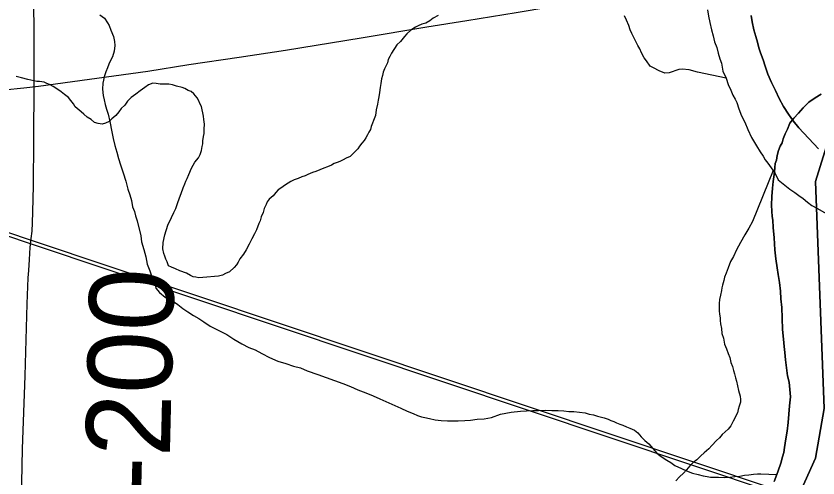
# Model space of a CAD drawing. Extents: x 2.4 to 73.1, y 4.5 to 25.6.
# Drawn here: x 46.2225 to 46.4925, y 22.6185 to 22.774 of the extents above; entities that cross this region are included whole.
import ezdxf

# ---------------------------------------------------------------- set-up
doc = ezdxf.new("R2010")
doc.units = 0
for name, color, linetype in [('GM_X_Interchange_Ramps', 7, 'Continuous'), ('GM_X_Major_River', 7, 'Continuous'), ('GM_X_Minor_River', 7, 'Continuous'), ('GM_X_Rail_Line', 7, 'Continuous'), ('GM_X_Township_Road', 7, 'Continuous'), ('GM_X_Township_Road_Text', 7, 'Continuous')]:
    doc.layers.add(name, color=color, linetype=linetype)

msp = doc.modelspace()

# ---------------------------------------------------------------- linework, layer by layer
at = {"layer": 'GM_X_Interchange_Ramps'}
for points in [[(46.09701, 23.11385), (46.09112, 22.7349), (46.09033, 22.56691), (46.11296, 22.58647), (46.14284, 22.60029), (46.17618, 22.6072), (46.2308, 22.60207), (46.27046, 22.59635), (46.31532, 22.582), (46.35672, 22.55903), (46.3895, 22.54928), (46.41192, 22.55044), (46.45387, 22.56886), (46.47799, 22.59475), (46.49176, 22.62522), (46.49462, 22.6419), (46.49169, 22.71835), (46.498, 22.73848)], [(46.498, 22.73848), (46.49169, 22.71835), (46.49462, 22.6419), (46.49176, 22.62522), (46.47799, 22.59475), (46.45387, 22.56886), (46.41192, 22.55044), (46.3895, 22.54928), (46.35672, 22.55903), (46.31532, 22.582), (46.27046, 22.59635), (46.2308, 22.60207), (46.17618, 22.6072), (46.14284, 22.60029), (46.11296, 22.58647), (46.09033, 22.56691), (46.08621, 22.36129), (46.08604, 22.35027), (46.0859, 22.33846), (46.08578, 22.33287), (46.08569, 22.32727), (46.08568, 22.31919)]]:
    msp.add_lwpolyline(points, dxfattribs=at)
at = {"layer": 'GM_X_Major_River'}
for points in [[(46.45534, 22.77607), (46.45567, 22.77398), (46.45619, 22.77187), (46.45669, 22.76939), (46.45721, 22.76729), (46.45773, 22.76538), (46.45845, 22.76346), (46.45897, 22.76155), (46.45949, 22.75964), (46.46002, 22.75811)], [(46.45534, 22.77607), (46.45567, 22.77398), (46.45619, 22.77187), (46.45669, 22.76939), (46.45721, 22.76729), (46.45773, 22.76538), (46.45845, 22.76346), (46.45897, 22.76155), (46.45949, 22.75964), (46.46002, 22.75811)], [(46.49273, 22.72936), (46.48607, 22.73636), (46.48423, 22.73869), (46.48258, 22.74101), (46.48093, 22.74352), (46.47948, 22.74622), (46.47821, 22.74891), (46.47695, 22.7516), (46.47569, 22.75448), (46.47481, 22.75716), (46.4741, 22.75927), (46.47321, 22.76157), (46.47269, 22.76329), (46.47216, 22.7652), (46.47164, 22.76712), (46.47094, 22.76941), (46.47044, 22.77208), (46.47011, 22.77418)], [(46.47011, 22.77418), (46.47044, 22.77208), (46.47094, 22.76941), (46.47164, 22.76712), (46.47216, 22.7652), (46.47269, 22.76329), (46.47321, 22.76157), (46.4741, 22.75927), (46.47481, 22.75716), (46.47569, 22.75448), (46.47695, 22.7516), (46.47821, 22.74891), (46.47948, 22.74622), (46.48093, 22.74352), (46.48258, 22.74101), (46.48423, 22.73869), (46.48607, 22.73636), (46.49273, 22.72936)], [(46.46002, 22.75811), (46.46052, 22.75543), (46.46161, 22.75313), (46.46231, 22.75102), (46.46321, 22.7491), (46.46393, 22.74737), (46.46466, 22.74602), (46.4652, 22.74487), (46.46591, 22.74276), (46.4668, 22.74046), (46.46788, 22.73834), (46.46896, 22.73585), (46.47022, 22.73316), (46.47186, 22.73027), (46.47314, 22.72834), (46.47405, 22.72679), (46.47478, 22.72564), (46.4757, 22.72447), (46.47681, 22.72293), (46.47809, 22.721), (46.47917, 22.71888), (46.48141, 22.71711), (46.48308, 22.71574), (46.48476, 22.71456), (46.48607, 22.71358), (46.48756, 22.71259), (46.48905, 22.71141), (46.49054, 22.71023), (46.49242, 22.70924), (46.49822, 22.70586)], [(46.46002, 22.75811), (46.46052, 22.75543), (46.46161, 22.75313), (46.46231, 22.75102), (46.46321, 22.7491), (46.46393, 22.74737), (46.46466, 22.74602), (46.4652, 22.74487), (46.46591, 22.74276), (46.4668, 22.74046), (46.46788, 22.73834), (46.46896, 22.73585), (46.47022, 22.73316), (46.47186, 22.73027), (46.47314, 22.72834), (46.47405, 22.72679), (46.47478, 22.72564), (46.4757, 22.72447), (46.47681, 22.72293), (46.47809, 22.721), (46.47917, 22.71888), (46.48141, 22.71711), (46.48308, 22.71574), (46.48476, 22.71456), (46.48607, 22.71358), (46.48756, 22.71259), (46.48905, 22.71141), (46.49054, 22.71023), (46.49242, 22.70924), (46.49822, 22.70586)], [(46.49359, 22.74775), (46.49166, 22.74647), (46.48953, 22.74501), (46.48759, 22.74315), (46.48602, 22.7413), (46.48446, 22.73963), (46.48309, 22.73795), (46.48227, 22.73589), (46.48148, 22.73439), (46.48087, 22.73269), (46.48045, 22.73137), (46.47985, 22.73025), (46.47925, 22.72875), (46.47882, 22.72705), (46.4786, 22.72554), (46.47819, 22.72441), (46.47797, 22.72308), (46.47793, 22.72156), (46.47769, 22.71986), (46.47747, 22.71835), (46.47722, 22.71608), (46.47696, 22.71323), (46.47689, 22.71039), (46.47703, 22.7083), (46.47717, 22.70658), (46.47733, 22.70525), (46.47746, 22.70278), (46.47775, 22.69935), (46.47803, 22.69536), (46.47833, 22.69231), (46.47883, 22.68926), (46.47915, 22.68697), (46.47965, 22.6843), (46.47996, 22.68145), (46.48009, 22.67878), (46.48039, 22.67593), (46.48049, 22.67232), (46.48059, 22.66852), (46.48089, 22.66528)], [(46.48089, 22.66528), (46.48059, 22.66852), (46.48049, 22.67232), (46.48039, 22.67593), (46.48009, 22.67878), (46.47996, 22.68145), (46.47965, 22.6843), (46.47915, 22.68697), (46.47883, 22.68926), (46.47833, 22.69231), (46.47803, 22.69536), (46.47775, 22.69935), (46.47746, 22.70278), (46.47733, 22.70525), (46.47717, 22.70658), (46.47703, 22.7083), (46.47689, 22.71039), (46.47696, 22.71323), (46.47722, 22.71608), (46.47747, 22.71835), (46.47769, 22.71986), (46.47793, 22.72156), (46.47797, 22.72308), (46.47819, 22.72441), (46.4786, 22.72554), (46.47882, 22.72705), (46.47925, 22.72875), (46.47985, 22.73025), (46.48045, 22.73137), (46.48087, 22.73269), (46.48148, 22.73439), (46.48227, 22.73589), (46.48309, 22.73795), (46.48446, 22.73963), (46.48602, 22.7413), (46.48759, 22.74315), (46.48953, 22.74501), (46.49166, 22.74647), (46.49359, 22.74775)], [(46.48089, 22.66528), (46.4812, 22.6628), (46.48134, 22.66071), (46.48166, 22.65824), (46.48197, 22.65557), (46.48228, 22.6529), (46.4828, 22.6508), (46.48325, 22.64585), (46.48298, 22.64282), (46.48272, 22.63998), (46.48246, 22.63714), (46.4822, 22.63429), (46.48175, 22.63165), (46.4813, 22.62881), (46.48107, 22.62711), (46.48065, 22.6256), (46.48003, 22.62353), (46.4792, 22.62089), (46.47839, 22.61882), (46.47779, 22.61732)], [(46.47779, 22.61732), (46.47839, 22.61882), (46.4792, 22.62089), (46.48003, 22.62353), (46.48065, 22.6256), (46.48107, 22.62711), (46.4813, 22.62881), (46.48175, 22.63165), (46.4822, 22.63429), (46.48246, 22.63714), (46.48272, 22.63998), (46.48298, 22.64282), (46.48325, 22.64585), (46.4828, 22.6508), (46.48228, 22.6529), (46.48197, 22.65557), (46.48166, 22.65824), (46.48134, 22.66071), (46.4812, 22.6628), (46.48089, 22.66528)]]:
    msp.add_lwpolyline(points, dxfattribs=at)
at = {"layer": 'GM_X_Minor_River'}
for points in [[(46.25076, 22.77446), (46.25225, 22.77328), (46.25335, 22.77174), (46.2539, 22.77077), (46.25443, 22.76924), (46.25533, 22.76713), (46.25566, 22.76541), (46.25582, 22.76408), (46.25558, 22.76219), (46.25496, 22.7603), (46.25436, 22.75899), (46.25376, 22.75786), (46.25335, 22.75655), (46.25275, 22.75523), (46.25214, 22.75354), (46.25192, 22.7524), (46.2517, 22.75146), (46.25165, 22.74937), (46.25179, 22.74728), (46.25213, 22.74575), (46.25247, 22.74422), (46.253, 22.74269), (46.25353, 22.74097), (46.25404, 22.73849), (46.25471, 22.73505), (46.25522, 22.73276), (46.25574, 22.73047), (46.25644, 22.72817), (46.25696, 22.72607), (46.25766, 22.72396), (46.25855, 22.72128), (46.25942, 22.71841), (46.26012, 22.71574), (46.26083, 22.71382), (46.26135, 22.71191), (46.26168, 22.70981), (46.2624, 22.70827), (46.26274, 22.70674), (46.26327, 22.70502), (46.26447, 22.70005), (46.2648, 22.69796), (46.2655, 22.69547), (46.26619, 22.69299), (46.2667, 22.6905), (46.26759, 22.6882), (46.2683, 22.6859), (46.26883, 22.68456), (46.26938, 22.6836), (46.26954, 22.68246), (46.27083, 22.6809), (46.27269, 22.67934), (46.27437, 22.67834), (46.27588, 22.67774), (46.277, 22.67695), (46.27867, 22.67558), (46.28035, 22.67439), (46.28222, 22.67321), (46.2841, 22.67221), (46.28578, 22.67103), (46.28783, 22.66965), (46.29008, 22.66845), (46.29346, 22.66684), (46.29589, 22.66526), (46.29851, 22.66368), (46.30095, 22.66247), (46.30302, 22.66166), (46.30527, 22.66047), (46.30789, 22.65907), (46.31071, 22.65786), (46.31335, 22.65703), (46.31599, 22.6562), (46.31825, 22.65558), (46.3205, 22.65457), (46.32408, 22.65334), (46.3269, 22.65232), (46.32973, 22.6513), (46.33255, 22.65027), (46.33518, 22.64926), (46.33763, 22.64824), (46.34026, 22.64723), (46.34271, 22.64622), (46.34496, 22.64521)], [(46.3647, 22.7742), (46.36296, 22.77329), (46.3618, 22.77237), (46.36045, 22.77165), (46.35912, 22.7713), (46.35796, 22.77076), (46.357, 22.77021), (46.35546, 22.7693), (46.3541, 22.76801), (46.35331, 22.76708), (46.35194, 22.7654), (46.35077, 22.76429), (46.34899, 22.76149), (46.3484, 22.76037), (46.3478, 22.75943), (46.34759, 22.7583), (46.34658, 22.75623), (46.34618, 22.75511), (46.34596, 22.75397), (46.34555, 22.75284), (46.34532, 22.75133), (46.3451, 22.75001)], [(46.46162, 22.75309), (46.45197, 22.75508), (46.44914, 22.75591), (46.44687, 22.75616), (46.44572, 22.756), (46.44247, 22.75494), (46.44094, 22.75479), (46.43907, 22.7556), (46.43719, 22.7566), (46.43607, 22.75719), (46.43478, 22.75894), (46.43405, 22.7599), (46.43314, 22.76164), (46.4326, 22.76298), (46.43187, 22.76414), (46.43097, 22.76587), (46.43042, 22.76702), (46.42988, 22.76818), (46.42934, 22.76933), (46.42881, 22.77086), (46.42809, 22.77259), (46.42737, 22.77413)], [(46.28539, 22.73196), (46.28562, 22.73347), (46.28583, 22.73442), (46.28587, 22.73593), (46.28591, 22.73764), (46.28576, 22.73917), (46.2856, 22.74031), (46.28492, 22.74355), (46.28437, 22.74452), (46.28402, 22.74548), (46.28347, 22.74644), (46.28237, 22.7478), (46.28144, 22.74858), (46.2805, 22.74898), (46.27937, 22.74958), (46.27843, 22.74999), (46.27654, 22.75041), (46.27523, 22.75083), (46.2739, 22.75105), (46.27238, 22.75109), (46.27105, 22.75112), (46.26973, 22.75135), (46.26859, 22.75137), (46.26706, 22.75084), (46.26589, 22.74992), (46.26435, 22.74882), (46.2628, 22.74772), (46.26125, 22.74662), (46.26008, 22.74532), (46.2591, 22.74402), (46.25793, 22.74291), (46.25715, 22.74179), (46.25616, 22.74049), (46.25481, 22.73938), (46.25383, 22.73846), (46.25268, 22.73792), (46.25153, 22.73756), (46.25021, 22.73779), (46.24889, 22.7382), (46.24777, 22.73918), (46.24646, 22.73997), (46.24535, 22.74095), (46.24442, 22.74173), (46.24237, 22.74349), (46.24183, 22.74446), (46.24091, 22.74562), (46.24017, 22.74659), (46.23887, 22.74757), (46.23775, 22.74855), (46.23626, 22.74954), (46.23495, 22.75033), (46.23382, 22.75093), (46.23288, 22.75133), (46.23194, 22.75173), (46.23043, 22.75196), (46.22948, 22.75199), (46.22854, 22.7522), (46.22646, 22.75263), (46.22438, 22.75326), (46.22249, 22.75368)], [(46.3451, 22.75001), (46.34487, 22.7483), (46.34464, 22.74679), (46.34442, 22.74566), (46.3442, 22.74433), (46.34377, 22.74244), (46.34353, 22.74055), (46.34292, 22.73886), (46.34252, 22.73792), (46.34211, 22.73679), (46.3419, 22.73584), (46.3413, 22.73491), (46.3409, 22.73397), (46.34031, 22.73304), (46.33971, 22.7321), (46.33893, 22.73117), (46.33815, 22.73024), (46.33755, 22.72931), (46.33502, 22.72671), (46.33368, 22.72618), (46.33271, 22.72563), (46.33156, 22.72509), (46.3306, 22.72474), (46.32964, 22.72438), (46.32868, 22.72384), (46.32734, 22.7233), (46.32618, 22.72276), (46.32484, 22.72222), (46.3235, 22.72169), (46.32235, 22.72134), (46.32081, 22.72062), (46.31985, 22.72026), (46.31871, 22.71991), (46.31755, 22.71937), (46.31621, 22.71883), (46.31506, 22.71829), (46.31409, 22.71775), (46.31294, 22.71702), (46.31197, 22.71628), (46.31081, 22.71555), (46.31003, 22.71462), (46.30905, 22.71351), (46.30769, 22.7124), (46.3071, 22.71147), (46.3067, 22.71053), (46.30609, 22.70921), (46.30568, 22.7079), (46.30507, 22.70639), (46.30466, 22.70507), (46.30426, 22.70413), (46.30345, 22.70207), (46.30284, 22.70075), (46.30185, 22.69907), (46.30104, 22.69719), (46.30005, 22.69532), (46.29906, 22.69382), (46.29788, 22.69233), (46.29729, 22.69121), (46.29669, 22.69027), (46.29591, 22.68934), (46.29435, 22.68786), (46.29301, 22.68733), (46.29205, 22.68678), (46.29071, 22.68644), (46.28538, 22.686), (46.28405, 22.68585), (46.2831, 22.68606), (46.28216, 22.68627), (46.28122, 22.68668), (46.27991, 22.68747), (46.27765, 22.68829), (46.27615, 22.68889), (46.27483, 22.6895), (46.27389, 22.6899), (46.27336, 22.69124), (46.273, 22.6922), (46.27264, 22.69316), (46.27229, 22.69412), (46.27195, 22.69565), (46.272, 22.69774), (46.27263, 22.70038), (46.27366, 22.70358), (46.27487, 22.70621), (46.27567, 22.7079), (46.27627, 22.70921), (46.27689, 22.71091), (46.2775, 22.71279), (46.27811, 22.71429), (46.27873, 22.71618), (46.27933, 22.71749), (46.27973, 22.71843), (46.28014, 22.71937), (46.28074, 22.72068), (46.28155, 22.72275), (46.28274, 22.72481), (46.28392, 22.7263), (46.28452, 22.72742), (46.28493, 22.72874), (46.28515, 22.73007), (46.28537, 22.73101), (46.28539, 22.73196)], [(46.47741, 22.72202), (46.47046, 22.70486), (46.46927, 22.70261), (46.46788, 22.70036), (46.46649, 22.69774), (46.4651, 22.69531), (46.46409, 22.69305), (46.4631, 22.69137), (46.46229, 22.6893), (46.46167, 22.68742), (46.46107, 22.68611), (46.46085, 22.68497), (46.46043, 22.68346), (46.46022, 22.68252), (46.46001, 22.68157), (46.45978, 22.68006), (46.45936, 22.67855), (46.45933, 22.67722), (46.4593, 22.67608), (46.45927, 22.67476), (46.45943, 22.67361), (46.45959, 22.67247), (46.45957, 22.67152), (46.45973, 22.67038), (46.46007, 22.66885), (46.46022, 22.66714), (46.46075, 22.6656), (46.46107, 22.66351), (46.4618, 22.66197), (46.46233, 22.66044), (46.46286, 22.65909), (46.4632, 22.65737), (46.46374, 22.65603), (46.46408, 22.65469), (46.46443, 22.65355), (46.46478, 22.65221), (46.46513, 22.65106), (46.46547, 22.64953), (46.46582, 22.648), (46.46634, 22.64609), (46.4665, 22.64495), (46.46647, 22.644), (46.46606, 22.64268), (46.46565, 22.64155), (46.46544, 22.64042), (46.46404, 22.6376), (46.46324, 22.6361), (46.46226, 22.63499), (46.46129, 22.63407), (46.46032, 22.63314), (46.45934, 22.63203), (46.45837, 22.6311), (46.4568, 22.62943), (46.45583, 22.62832), (46.45428, 22.62703), (46.45311, 22.62592), (46.45175, 22.62462), (46.45058, 22.6237), (46.44942, 22.62259), (46.44824, 22.62129), (46.44727, 22.62018), (46.44591, 22.61888), (46.44473, 22.61758)], [(46.34496, 22.64521), (46.3521, 22.64199), (46.35416, 22.64099), (46.35623, 22.64017), (46.35773, 22.63957), (46.35905, 22.63915), (46.36019, 22.63893), (46.3617, 22.63851), (46.36359, 22.63809), (46.36567, 22.63784), (46.36776, 22.63779), (46.36965, 22.63774), (46.37136, 22.6377), (46.37364, 22.63783), (46.37555, 22.63797), (46.37784, 22.63829), (46.38012, 22.63842), (46.3826, 22.63893), (46.38566, 22.63999), (46.38929, 22.64066), (46.39234, 22.64096), (46.39443, 22.6411), (46.39652, 22.64123), (46.39842, 22.64118), (46.40089, 22.64131), (46.40298, 22.64126), (46.40507, 22.6412), (46.40697, 22.64116), (46.40867, 22.64092), (46.41038, 22.64088), (46.41227, 22.64064), (46.41417, 22.6404), (46.41548, 22.63999), (46.417, 22.63976), (46.41832, 22.63935), (46.41926, 22.63913), (46.42058, 22.63872), (46.4219, 22.63831), (46.42284, 22.6379), (46.42378, 22.6375), (46.42472, 22.63709), (46.42585, 22.63668), (46.42679, 22.63628), (46.4281, 22.63568), (46.42923, 22.63527), (46.43074, 22.63466), (46.43185, 22.63368), (46.43296, 22.63233), (46.43426, 22.63115), (46.43556, 22.62998), (46.43833, 22.62687), (46.43926, 22.62609), (46.44038, 22.6253), (46.44169, 22.62451), (46.443, 22.62371), (46.4443, 22.62273), (46.44656, 22.62172), (46.44825, 22.62092), (46.45032, 22.62011), (46.4522, 22.61968), (46.4539, 22.61926), (46.45523, 22.61903), (46.45636, 22.61881), (46.4575, 22.61878), (46.45902, 22.61875), (46.46092, 22.6187), (46.46282, 22.61884), (46.46453, 22.61899), (46.46625, 22.61913), (46.46777, 22.61947), (46.4693, 22.61962), (46.47082, 22.61977), (46.47215, 22.61993), (46.47329, 22.6199), (46.47872, 22.61966)]]:
    msp.add_lwpolyline(points, dxfattribs=at)
at = {"layer": 'GM_X_Rail_Line'}
for points in [[(45.58442, 22.90404), (45.62544, 22.89598), (45.67007, 22.88613), (45.71631, 22.87038), (45.83882, 22.83008), (46.2273, 22.69868), (46.56238, 22.58662), (46.63671, 22.56173), (46.67135, 22.55192), (46.70209, 22.54603), (46.72662, 22.54145), (46.75471, 22.53786), (46.78412, 22.5359), (47.1408, 22.53)], [(45.58425, 22.9028), (45.62519, 22.89476), (45.66973, 22.88493), (45.71592, 22.8692), (45.83842, 22.8289), (46.2269, 22.69751), (46.56199, 22.58544), (46.63635, 22.56054), (46.67107, 22.55071), (46.70186, 22.54481), (46.72642, 22.54022), (46.75459, 22.53662), (46.78407, 22.53465), (47.14078, 22.52875)]]:
    msp.add_lwpolyline(points, dxfattribs=at)
at = {"layer": 'GM_X_Township_Road'}
for points in [[(46.21177, 22.74846), (46.22507, 22.74987), (46.23001, 22.75045), (46.26692, 22.75542), (46.2807, 22.75769), (46.2976, 22.7602), (46.31328, 22.76256), (46.33875, 22.76672), (46.36083, 22.77036), (46.37433, 22.77253), (46.39091, 22.77516), (46.40225, 22.7771), (46.41144, 22.77863), (46.41788, 22.77953), (46.42343, 22.78012), (46.43179, 22.78065), (46.44265, 22.78119), (46.4529, 22.78166), (46.45569, 22.78179), (46.45909, 22.78192), (46.4628, 22.78197), (46.46712, 22.7819), (46.47052, 22.78168), (46.47802, 22.7811)], [(46.22404, 22.59404), (46.2247, 22.62836), (46.22552, 22.65291), (46.22624, 22.67715), (46.22663, 22.68585), (46.22676, 22.68833), (46.22698, 22.69205), (46.2273, 22.69607), (46.22765, 22.69916), (46.22788, 22.70162), (46.22803, 22.70441), (46.22816, 22.70813), (46.22835, 22.71684), (46.22847, 22.73207), (46.22861, 22.75134), (46.22862, 22.76005), (46.22855, 22.76844), (46.22849, 22.7787)]]:
    msp.add_lwpolyline(points, dxfattribs=at)

# ---------------------------------------------------------------- texts
at = {"layer": 'GM_X_Township_Road_Text'}
msp.add_text('T-200', height=0.028409, rotation=88.6241, dxfattribs=at).set_placement((46.27342, 22.58957))

doc.saveas('drawing.dxf')
